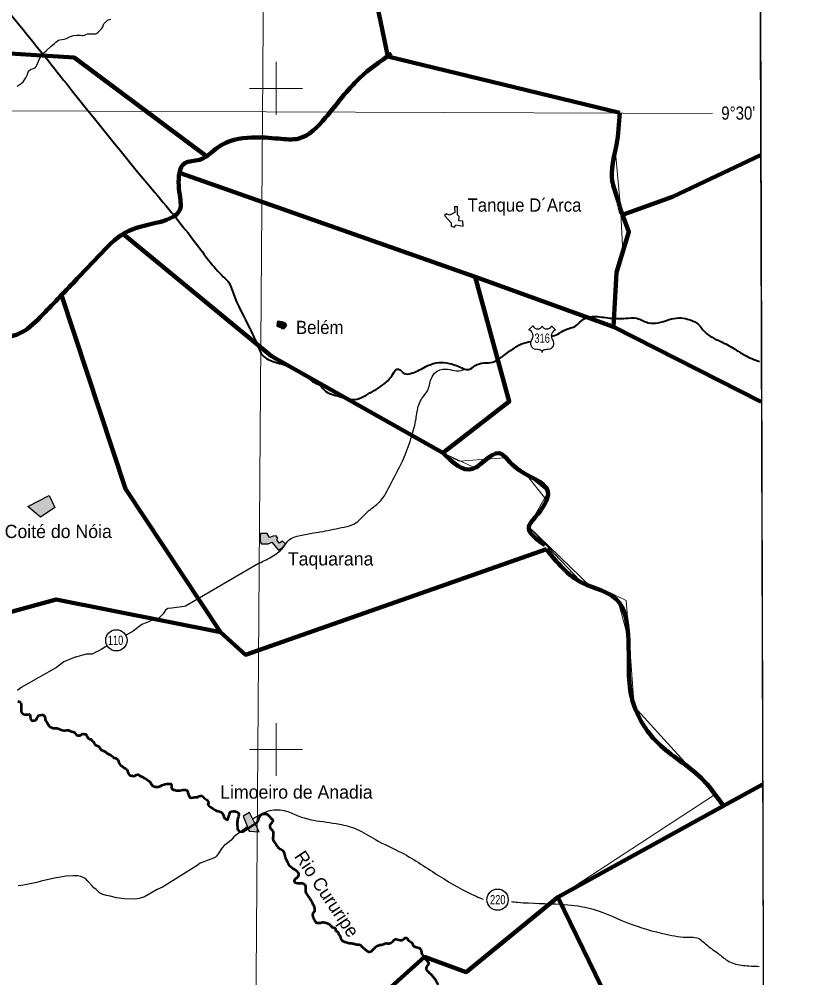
# Model space of a CAD drawing. Extents: x -1643653 to 4543381, y 1624270 to 13878484.
# Drawn here: x 765291 to 794759, y 8916368 to 8952617 of the extents above; entities that cross this region are included whole.
import ezdxf
from ezdxf.enums import TextEntityAlignment as Align

# ---------------------------------------------------------------- set-up
doc = ezdxf.new("R2010")
doc.units = 0
doc.header["$LTSCALE"] = 200
for name, color, linetype, lineweight in [('1', 7, 'Continuous', 13), ('12', 7, 'Continuous', 25), ('2', 7, 'Continuous', 13), ('21', 7, 'Continuous', 25), ('24', 7, 'Continuous', 25), ('3', 7, 'Continuous', 13), ('48', 7, 'Continuous', 25), ('57', 7, 'Continuous', 13), ('58', 7, 'Continuous', 13), ('60', 7, 'Continuous', 13), ('9', 7, 'Continuous', 90)]:
    doc.layers.add(name, color=color, linetype=linetype, lineweight=lineweight)
for name, color, linetype in [('41', 7, 'Continuous'), ('46', 7, 'Continuous'), ('49', 7, 'Continuous')]:
    doc.layers.add(name, color=color, linetype=linetype)

msp = doc.modelspace()

# ---------------------------------------------------------------- hatches: boundary and pattern name
at = {"layer": '21'}
for points in [[(775339.3, 8941128.8), (775228, 8941177.1), (775095.1, 8941191.9), (775050.9, 8941185.2), (775036.1, 8941163.7), (775040.1, 8941107.3), (775033.4, 8941051), (775025.4, 8941018.8), (775064.3, 8940997.3), (775130, 8940970.5), (775194.4, 8940945), (775223.9, 8940916.8), (775309.8, 8940919.5), (775363.5, 8940965.1), (775403.7, 8941040.3)], [(765624.2, 8934185.8), (766418.4, 8934607.9), (766636, 8934155.3), (766095.9, 8933780)], [(774667, 8933172.8), (774418.6, 8933170.5), (774396, 8933082.4), (774400.5, 8932917.5), (774418.6, 8932822.7), (774445.7, 8932775.3), (774698.6, 8932779.8), (774850, 8932843), (774890.6, 8932773), (775098.4, 8932542.6), (775263.3, 8932657.8), (775353.6, 8932782), (775242.9, 8932881.4), (775123.2, 8932806.9), (775037.4, 8932913), (775055.5, 8933010.1), (775003.5, 8933075.6), (774888.3, 8933062.1), (774752.8, 8933019.2)], [(774002.3, 8922616.4), (773757.5, 8922483.3), (773979.6, 8921912.9), (774358.6, 8921888)]]:
    msp.add_hatch(color=256, dxfattribs=at).paths.add_polyline_path(points)

# ---------------------------------------------------------------- linework, layer by layer
at = {"layer": '1'}
msp.add_line((565315.3, 8949866.8), (791497.7, 8949052.2), dxfattribs=at)
msp.add_lwpolyline([(774987.1, 9020818), (774482.3, 8948876), (774053.6, 8890875.3)], dxfattribs=at)
at = {"layer": '12'}
for points in [[(774356.7, 8932040.9), (771581.7, 8930420.9), (771525.6, 8930405.7), (771061.8, 8930345.4), (770909, 8930335.5), (770822.1, 8930264.4), (770735, 8930137.2), (770571.4, 8929969.4), (770459.1, 8929908.4), (770367.4, 8929898.4), (769928.6, 8929726), (769560.8, 8929446.5), (769323.7, 8929324.5)], [(768612, 8928917.3), (768391.8, 8928786.5), (768305, 8928730.6), (768213.1, 8928695.1), (768044.7, 8928608.8), (767820.5, 8928609.2), (767703.2, 8928573.8), (767591.1, 8928548.5), (767438, 8928487.7), (767412.6, 8928487.7), (766978.9, 8928310.2), (766697.9, 8928101.9), (765365.5, 8927345.3), (765232.7, 8927233.5)], [(773904.7, 8922082.2), (773628.7, 8921864.1), (773516.4, 8921787.9), (773409.1, 8921696.4), (773306.7, 8921574.4), (773225, 8921513.4), (773133, 8921437.1), (773036, 8921371.1), (772954.1, 8921274.5), (772836.3, 8921096.4), (772754.3, 8920969.2), (772708.3, 8920933.6), (772575.6, 8920867.6), (772402.2, 8920806.8), (772213.4, 8920730.8), (772136.9, 8920705.4), (772014.3, 8920608.9), (770702.1, 8919796.2), (770503.1, 8919710), (770028.3, 8919430.7), (769824.3, 8919369.9), (769676.4, 8919339.6), (769258.8, 8919355.7), (768963.4, 8919397), (768724.2, 8919453.5), (768591.9, 8919484.3), (768454.4, 8919515.1), (768322.2, 8919581.6), (768200.4, 8919704), (768109, 8919770.4), (768048.1, 8919841.8), (767885.8, 8920025.5), (767799.5, 8920117.4), (767626.6, 8920194.1), (767504.4, 8920224.9), (767331.2, 8920230.3), (767061.1, 8920205.3), (766627.8, 8920134.8), (766128.2, 8920018.6), (765959.9, 8919967.9), (765710.1, 8919927.7), (765455.2, 8919877.2), (765256.4, 8919841.9)]]:
    msp.add_lwpolyline(points, dxfattribs=at)
at = {"layer": '12', "lineweight": 40}
for points in [[(761549.2, 8957020.4), (762383.1, 8955993.9), (763257, 8954902.9), (764214.4, 8953717.3), (766168.2, 8951324.4), (767086.6, 8950171.6), (770317.8, 8946184.2), (771971, 8944146), (773006.3, 8942876.2), (773223.4, 8942642.3), (773373.7, 8942274.8), (774008.3, 8940921.5), (774359, 8940136.3), (774475.8, 8939919.1), (774642.8, 8939785.5), (774893.3, 8939668.5), (775511.2, 8939484.7), (775928.6, 8939267.5), (776078.9, 8939184), (776379.5, 8938916.7), (776680.1, 8938749.6), (776830.4, 8938582.6), (777398.1, 8938348.7), (777899.1, 8938231.7), (778550.4, 8938482.3), (779134.8, 8938866.6), (779452.1, 8939250.8), (779569, 8939384.5), (779685.9, 8939351.1), (779852.9, 8939217.4), (780086.7, 8939217.4), (780604.3, 8939451.3), (781055.2, 8939618.4), (781439.3, 8939618.4), (781823.3, 8939518.1), (782090.5, 8939401.2), (782290.9, 8939367.8), (782524.7, 8939518.1), (782858.7, 8939618.4), (783192.6, 8939651.8), (783509.9, 8939818.9), (783910.7, 8940119.6), (784278.1, 8940336.8), (784625.2, 8940434.5)], [(785398.3, 8940626.9), (785647.4, 8940704.3), (785931.2, 8940871.4), (786332, 8941021.8), (786615.9, 8941272.4), (787083.5, 8941372.6), (787684.6, 8941305.8), (788219, 8941305.8), (788636.5, 8941305.8), (789070.6, 8941138.7), (789438, 8941138.7), (789855.5, 8941255.7)], [(789855.5, 8941255.7), (790222.9, 8941322.5), (790556.8, 8941272.4), (790907.5, 8941122), (791208.1, 8940787.9), (791792.6, 8940437), (792326.9, 8940153), (792694.3, 8939919.1), (793278.8, 8939668.5)]]:
    msp.add_spline(points, degree=3, dxfattribs=at)
at = {"layer": '12'}
for points in [[(774356.7, 8932040.9), (774893.9, 8932329.3), (775282.4, 8932656.4), (775507.2, 8932942.7), (775793.5, 8933065.3), (776774.8, 8933249.3), (777572.2, 8933412.9), (777960.7, 8933535.6), (778451.3, 8933985.3), (778901.1, 8934353.3), (779350.9, 8935068.9), (779841.6, 8936050.3), (780127.8, 8936847.6), (780291.4, 8937501.9), (780393.6, 8938033.4), (780516.3, 8938278.8), (780720.7, 8938565), (780863.8, 8939014.8), (781047.8, 8939280.6), (781477.2, 8939382.8), (781824.8, 8939321.5), (782163.7, 8939377.8)], [(774127.4, 8922381.7), (774762.8, 8922691.1), (775387.8, 8922672.2), (775861.3, 8922482.8), (776410.6, 8922331.3), (777395.4, 8922179.8), (778039.4, 8921990.4), (778759.1, 8921592.6), (779744, 8921100.2), (781183.4, 8920210), (782566, 8919452.4), (782831.5, 8919338.8)], [(783895.5, 8919249), (784138, 8919225.2), (785766.8, 8919149.4), (786789.5, 8919016.8), (788285.7, 8918448.6), (789744.1, 8918013), (790615.3, 8917899.4), (790899.4, 8917880.4), (791278.2, 8917615.3), (791751.7, 8917255.4), (792111.6, 8916990.3), (792660.8, 8916838.8), (793266.9, 8916800.9)]]:
    msp.add_spline(points, degree=3, dxfattribs=at)
at = {"layer": '2'}
for p, q in [((775000, 8949000), (775000, 8951000)), ((774000, 8950000), (776000, 8950000)), ((775000, 8924000), (775000, 8926000)), ((774000, 8925000), (776000, 8925000))]:
    msp.add_line(p, q, dxfattribs=at)
at = {"layer": '21'}
for points in [[(782068, 8944791.6), (782057.7, 8944984.8), (781912.3, 8944989.1), (781919.3, 8945159.5), (781854.8, 8945223), (781863, 8945498.7), (781863.2, 8945516.3), (781743, 8945525.3), (781760.5, 8945307), (781556.3, 8945201.7), (781439.1, 8945255.8), (781368.2, 8945189.1), (781618.3, 8944920.1), (781624.3, 8944789.7), (781739.1, 8944748.1), (781797.8, 8944840.2)], [(775339.3, 8941128.8), (775228, 8941177.1), (775095.1, 8941191.9), (775050.9, 8941185.2), (775036.1, 8941163.7), (775040.1, 8941107.3), (775033.4, 8941051), (775025.4, 8941018.8), (775064.3, 8940997.3), (775130, 8940970.5), (775194.4, 8940945), (775223.9, 8940916.8), (775309.8, 8940919.5), (775363.5, 8940965.1), (775403.7, 8941040.3)], [(765624.2, 8934185.8), (766418.4, 8934607.9), (766636, 8934155.3), (766095.9, 8933780)], [(774667, 8933172.8), (774418.6, 8933170.5), (774396, 8933082.4), (774400.5, 8932917.5), (774418.6, 8932822.7), (774445.7, 8932775.3), (774698.6, 8932779.8), (774850, 8932843), (774890.6, 8932773), (775098.4, 8932542.6), (775263.3, 8932657.8), (775353.6, 8932782), (775242.9, 8932881.4), (775123.2, 8932806.9), (775037.4, 8932913), (775055.5, 8933010.1), (775003.5, 8933075.6), (774888.3, 8933062.1), (774752.8, 8933019.2)], [(774002.3, 8922616.4), (773757.5, 8922483.3), (773979.6, 8921912.9), (774358.6, 8921888)]]:
    msp.add_lwpolyline(points, close=True, dxfattribs=at)
at = {"layer": '24'}
for points in [[(768186, 8952066.6), (768216.9, 8952077), (768276.8, 8952125.6), (768349.5, 8952201.8), (768405, 8952249), (768448.6, 8952322.2), (768492.5, 8952435.6), (768528.1, 8952482.7), (768574.2, 8952530.8), (768613.3, 8952565.3), (768657.1, 8952591.4), (768749.7, 8952621.2)], [(765220.7, 8950084.3), (765370.3, 8950178.2), (765443.7, 8950253.3), (765542.9, 8950393), (765598.6, 8950494.9), (765646.8, 8950651.1), (765735.2, 8950727.6), (765832.8, 8950754), (765891.8, 8950782.4), (765926.9, 8950823), (765961.1, 8950880.3), (765989.9, 8950971.4), (766040.9, 8951087.5), (766108.1, 8951189.6), (766159.2, 8951254.6), (766195.3, 8951316.5), (766224.6, 8951348.1), (766309.2, 8951420.9), (766494.8, 8951595.8), (766626.9, 8951699.9), (766678.8, 8951749.2), (766729.6, 8951787.4), (766780.6, 8951816.9), (766824.2, 8951832), (766991.9, 8951866.2), (767075.7, 8951890.5), (767194, 8951942.7), (767344.8, 8951998.9), (767476.1, 8952017.3), (767610.5, 8952017.2), (767669.1, 8952003.5), (767722.7, 8952005.2), (767758.5, 8952013.4), (767805.8, 8952043.2), (767869.4, 8952058.6), (768139.3, 8952060.8), (768186, 8952066.6), (768186, 8952066.6)]]:
    msp.add_lwpolyline(points, dxfattribs=at)
at = {"layer": '24', "lineweight": 53}
for points in [[(765240.9, 8926834.3), (765311.9, 8926808.3), (765352.4, 8926772.4)], [(765352.4, 8926772.4), (765367.2, 8926706.1), (765366.8, 8926655.2), (765366.3, 8926578.8), (765365.7, 8926487.1), (765365.2, 8926420.9), (765400.5, 8926379.9), (765451.1, 8926333.7), (765501.9, 8926328.3), (765557.8, 8926327.9), (765613.8, 8926327.6), (765674.9, 8926332.3), (765705.1, 8926286.3), (765704.7, 8926235.3), (765714.4, 8926169), (765744.7, 8926128.1), (765774.9, 8926082.1), (765830.9, 8926097), (765881.8, 8926096.7), (765943.1, 8926137), (765974, 8926197.9), (765994.7, 8926243.7), (766025.5, 8926284.2), (766076.5, 8926299.2), (766142.7, 8926314), (766193.5, 8926313.7), (766254.2, 8926257.3), (766269, 8926190.9), (766273.7, 8926140), (766298.8, 8926088.9), (766349.1, 8926007.1), (766389.4, 8925950.8), (766419.5, 8925884.3), (766465, 8925853.5), (766515.7, 8925827.7), (766571.5, 8925812.1), (766622.4, 8925811.7)], [(766622.4, 8925811.7), (766673.3, 8925811.4), (766724.1, 8925806), (766785, 8925785.2), (766850.9, 8925754.2), (766922, 8925733.4), (766972.7, 8925717.8), (767028.7, 8925722.5), (767084.7, 8925732.4), (767161, 8925731.9), (767206.6, 8925706.1), (767272.6, 8925685.3), (767328.4, 8925674.8), (767379.1, 8925649), (767434.6, 8925582.4), (767475, 8925541.4), (767525.8, 8925536), (767586.9, 8925535.6), (767632.8, 8925555.7), (767694.1, 8925590.9), (767755, 8925580.3), (767805.8, 8925574.9), (767846.2, 8925518.6), (767876.2, 8925452.2), (767916.6, 8925411.2), (767967.4, 8925395.6), (768018.2, 8925390.2), (768038.2, 8925344.2), (768098.9, 8925287.8), (768139.2, 8925226.4), (768169.3, 8925180.4), (768214.9, 8925149.5), (768286, 8925128.7), (768336.4, 8925062.1), (768361.4, 8925005.9), (768417.1, 8924969.9), (768498.3, 8924938.8), (768548.9, 8924907.9), (768609.7, 8924866.8), (768655.2, 8924836), (768711, 8924810.1), (768766.8, 8924779.2), (768817.3, 8924733), (768852.6, 8924692.1), (768903.5, 8924691.7), (768984.6, 8924650.5), (769014.8, 8924604.4), (769039.9, 8924558.4), (769054.7, 8924497.2), (769108.6, 8924423.6), (769140.5, 8924391.6), (769140.5, 8924381), (769206.3, 8924343.4), (769256.8, 8924302.3), (769308.2, 8924278.5), (769355, 8924247.3), (769386.2, 8924192.6), (769401.8, 8924137.9), (769425.2, 8924075.5), (769464.2, 8924028.6), (769534.3, 8924005.2), (769573.3, 8924013), (769596.7, 8923997.4), (769661.7, 8924004.3), (769728.1, 8924039.5)], [(769728.1, 8924039.5), (769779, 8924054.5), (769829.7, 8924033.8), (769870.2, 8924003), (769936.1, 8923972), (770002, 8923935.9), (770062.8, 8923899.8), (770113.4, 8923869), (770169.1, 8923832.9), (770239.8, 8923761.2), (770275.1, 8923704.9), (770315.3, 8923643.5), (770371.1, 8923612.6), (770432, 8923591.8), (770482.8, 8923586.4), (770538.8, 8923591.2), (770599.9, 8923606.1), (770645.8, 8923626.1), (770691.8, 8923656.4), (770753, 8923676.4), (770814.1, 8923696.4), (770870.1, 8923701.1), (770966.7, 8923700.5), (771017.6, 8923700.2), (771053, 8923664.3), (771052.5, 8923598.1), (771052.2, 8923547.1), (771072.2, 8923496.1), (771117.8, 8923475.4), (771168.6, 8923470), (771214.2, 8923449.3), (771265.1, 8923449), (771316, 8923448.7), (771366.8, 8923453.4), (771478.9, 8923473.1), (771529.7, 8923472.7), (771585.7, 8923477.5)], [(771585.7, 8923477.5), (771636.4, 8923456.8), (771656.5, 8923410.8), (771681.3, 8923324.1), (771711.3, 8923242.4), (771731.3, 8923196.4), (771792.2, 8923175.6), (771863.5, 8923185.3), (771924.6, 8923195.1), (771975.4, 8923194.8), (772046.7, 8923199.4), (772082.5, 8923234.9), (772138.6, 8923254.9), (772189.5, 8923254.6), (772235, 8923218.6), (772265.2, 8923177.7), (772310.8, 8923151.9), (772351.3, 8923121.1), (772391.8, 8923090.3), (772432.1, 8923034), (772447, 8922982.9), (772421.1, 8922922), (772456.4, 8922875.9), (772491.8, 8922840), (772547.5, 8922804), (772613.3, 8922767.9), (772689.3, 8922721.6), (772755.2, 8922680.4), (772816.2, 8922674.9), (772866.9, 8922659.3), (772917.6, 8922638.6), (772978.3, 8922587.3), (773018.5, 8922515.7), (773028.2, 8922454.6), (773063.5, 8922398.3), (773109, 8922362.3), (773159.7, 8922341.6), (773190.6, 8922387.3), (773206.2, 8922438.1), (773211.6, 8922489), (773235.3, 8922546.6), (773253.2, 8922600.3), (773278.8, 8922641.4), (773324.8, 8922663), (773387.4, 8922671.9), (773432.1, 8922671.9), (773467.8, 8922663), (773512.6, 8922645.1), (773557.3, 8922618.2), (773584.1, 8922591.4), (773593, 8922555.6), (773598.5, 8922537.5), (773582.7, 8922466.3), (773562, 8922415.5), (773541.3, 8922364.7), (773541, 8922313.7), (773535.5, 8922252.6), (773530.1, 8922201.7), (773543.8, 8921982.6), (773624.7, 8921905.7), (773745.1, 8921884.1), (773825.5, 8921937.8), (774289.1, 8922253.7)]]:
    msp.add_lwpolyline(points, dxfattribs=at)
for points in [[(774289.1, 8922253.7), (774354.7, 8922391.4), (774442, 8922536.8), (774689.1, 8922536.8), (774790.9, 8922420.5), (774878.1, 8922333.3), (774790.9, 8922173.4), (774761.8, 8922071.6), (774878.1, 8921911.7), (774892.6, 8921751.8), (774892.6, 8921577.3), (774965.3, 8921461), (775110.7, 8921272), (775256.1, 8921184.8), (775328.8, 8920966.7), (775414.3, 8920761.6), (775502.1, 8920615.2), (775624.1, 8920512.8), (775785.1, 8920400.6), (775843.6, 8920312.7), (775833.9, 8920220.1), (775750.9, 8920122.5), (775692.4, 8920078.6), (775692.4, 8919990.8), (775765.6, 8919956.6), (775921.7, 8919946.9), (776063.2, 8919912.7), (776097.3, 8919868.8), (776116.8, 8919751.7), (776126.6, 8919585.9), (776175.3, 8919502.9), (776272.9, 8919366.3), (776394.9, 8919151.7), (776448.5, 8918990.7), (776453.4, 8918888.2), (776390, 8918800.4), (776385.1, 8918698), (776409.5, 8918619.9), (776448.5, 8918546.8), (776512, 8918463.8), (776633.9, 8918444.3), (776790, 8918468.7), (776926.6, 8918434.6), (777043.7, 8918366.2), (777116.9, 8918283.3), (777209.6, 8918263.8), (777243.7, 8918224.8), (777248.6, 8918166.2), (777326.7, 8918104.2), (777375.5, 8918011.4), (777424.2, 8917938.2), (777453.5, 8917840.6), (777512, 8917767.4), (777614.5, 8917723.5), (777760.8, 8917674.7)], [(777760.8, 8917674.7), (777931.6, 8917660), (778053.6, 8917630.7), (778136.5, 8917625.8), (778238.9, 8917557.5), (778356, 8917450.1), (778453.6, 8917376.9), (778536.5, 8917347.6), (778609.7, 8917381.8), (778702.4, 8917479.4), (778790.2, 8917552.6), (778868.2, 8917591.7), (778980.5, 8917621), (779063.4, 8917635.6), (779126.8, 8917669.8), (779224.4, 8917669.8), (779307.3, 8917679.5), (779375.6, 8917713.7), (779439, 8917767.4), (779497.6, 8917826), (779585.4, 8917816.2), (779702.5, 8917796.7), (779756.1, 8917796.7), (779843.9, 8917845.5), (779883, 8917879.7), (779931.7, 8917879.7), (779965.9, 8917835.7), (780029.3, 8917767.4), (780109.8, 8917713.7), (780163.5, 8917645.4), (780187.8, 8917586.8), (780236.6, 8917552.6), (780290.3, 8917523.3), (780392.7, 8917498.9), (780451.3, 8917459.9), (780485.4, 8917381.8), (780500.1, 8917293.9), (780548.8, 8917211), (780621.5, 8917109.9), (780695, 8917023.2), (780736.5, 8916974.2), (780766.6, 8916932.7), (780764.7, 8916906.3), (780717.6, 8916827.1), (780676.1, 8916734.8), (780679.9, 8916678.2), (780713.8, 8916634.8), (780774.2, 8916568.9), (780834.5, 8916512.3), (780885.4, 8916463.3), (780938.2, 8916401.1), (780996.6, 8916325.7), (781043.7, 8916254.1), (781083.3, 8916178.7), (781130.5, 8916097.6)]]:
    msp.add_spline(points, degree=3, dxfattribs=at)
at = {"layer": '3', "lineweight": 25}
msp.add_lwpolyline([(563033.9, 9026438.8), (793061.1, 9026438.8), (793495.6, 8889836.8), (563468.3, 8889836.8)], close=True, dxfattribs=at)
at = {"layer": '48'}
for p, q in [((784549.3, 8940864.5), (784709.3, 8941024.4)), ((785408.6, 8941024.4), (785568.6, 8940864.5))]:
    msp.add_line(p, q, dxfattribs=at)
for centre in [(768965.2, 8929131), (783373.6, 8919321.2)]:
    msp.add_circle(centre, 401.3, dxfattribs=at)
for centre, radius, start, end in [((784487.3, 8940642.7), 230.3, 317.5721, 74.36886), ((784884.1, 8941091.4), 187.2, 200.95927, 339.04073), ((785233.8, 8941091.4), 187.2, 200.95927, 339.04073), ((785630.6, 8940642.7), 230.3, 105.62774, 222.4279), ((784840.8, 8940357.5), 224.7, 144.73733, 264.65778), ((785277.1, 8940357.5), 224.7, 275.34222, 35.26267), ((784818.8, 8939544.1), 589.7, 72.89371, 89.90057), ((784964.6, 8940017.4), 94.4, 357.69345, 72.92955), ((785153.3, 8940017.4), 94.4, 107.07045, 182.30655), ((785299, 8939544.1), 589.7, 90.09943, 107.10629)]:
    msp.add_arc(centre, radius, start, end, dxfattribs=at)
at = {"layer": '57'}
for points in [[(724918, 8889836.8), (793495.6, 8889836.8), (793246.1, 8980523), (793207.5, 8980426.2)], [(776566.8, 8913518.4), (780614.1, 8917160.1), (782189.6, 8916587.3), (785656.2, 8919415.9), (791575.2, 8923290.1), (788541.9, 8926631.8), (788360.3, 8929036.9), (788227.5, 8930632.3), (787430.2, 8931031.2), (786915.1, 8931141.3), (784547.3, 8933428.6), (785243.9, 8934403.6), (784398, 8935465.8), (783631.6, 8936033.6), (781924.4, 8935904.8), (781306.6, 8936216.9), (783812, 8938154.4), (782526.1, 8942878.5), (787760.8, 8940985.8), (787828.8, 8942863.8), (788103.6, 8943804.6), (788025.3, 8945512.2), (787834.3, 8947577.4), (787995, 8949076.7), (779222.2, 8951211.2), (778550.6, 8954494.6)], [(778550.6, 8954494.6), (779222.2, 8951211.2), (787995, 8949076.7), (787834.3, 8947577.4), (788025.3, 8945512.2), (788103.6, 8943804.6), (787828.8, 8942863.8), (787760.8, 8940985.8), (782526.1, 8942878.5), (783812, 8938154.4), (781306.6, 8936216.9), (781924.4, 8935904.8), (783631.6, 8936033.6), (784398, 8935465.8), (785243.9, 8934403.6), (784547.3, 8933428.6), (786915.1, 8931141.3), (787430.2, 8931031.2), (788227.5, 8930632.3), (788360.3, 8929036.9), (788541.9, 8926631.8), (791575.2, 8923290.1), (785656.2, 8919415.9), (782189.6, 8916587.3), (780614.1, 8917160.1), (776566.8, 8913518.4)]]:
    msp.add_lwpolyline(points, dxfattribs=at)
at = {"layer": '58'}
for points in [[(788338.9, 8928991.4), (788360.3, 8929036.9), (787946.5, 8930549.9), (787430.2, 8931031.2), (786495.4, 8931382.7), (784547.3, 8933428.6), (785285.6, 8934744.4), (784398, 8935465.8), (783327.9, 8936243.5), (782601.7, 8935609.1), (781306.6, 8936216.9), (783812, 8938154.4), (782526.1, 8942878.5), (787760.8, 8940985.8), (787828.8, 8942863.8), (788337.5, 8944573.8), (787715.4, 8946434), (787834.3, 8947577.4), (787995, 8949076.7), (779222.2, 8951211.2), (778550.6, 8954494.6)], [(776566.8, 8913518.4), (780614.1, 8917160.1), (782189.6, 8916587.3), (785656.2, 8919415.9), (791912, 8922868)]]:
    msp.add_lwpolyline(points, dxfattribs=at)
msp.add_spline([(791912, 8922868), (791075.7, 8923916.1), (789430.8, 8925249.3), (788478.3, 8926833.8), (788338.9, 8928991.4)], degree=3, dxfattribs=at)
at = {"layer": '60', "lineweight": 25}
msp.add_spline([(814781, 9009175.5), (814787.2, 9009173.4), (814796.9, 9009173.4), (814799.4, 9009172.4), (814805.1, 9009174.5), (814805.6, 9009176.5), (814811.7, 9009179.5), (814811.7, 9009179.5), (814801.5, 9009181), (814790.7, 9009181.5), (814784.1, 9009183.1), (814777.4, 9009185.1), (814778.4, 9009175.5)], degree=3, dxfattribs=at)
at = {"layer": '9'}
for p, q in [((779222.2, 8951211.2), (787995, 8949076.7)), ((782526.1, 8942878.5), (771355.2, 8946811.1)), ((787760.8, 8940985.8), (793341.9, 8938141)), ((787760.8, 8940985.8), (793341.9, 8938141)), ((791912, 8922868), (793387.9, 8923680.4)), ((791912, 8922868), (793387.9, 8923680.4))]:
    msp.add_line(p, q, dxfattribs=at)
for points in [[(779222.2, 8951211.2), (778550.6, 8954494.6), (777527.6, 8956664.6), (776378.1, 8958732.8), (766764.9, 8967647.5)], [(750519.5, 8951321.2), (753181.6, 8952045.1), (767371, 8951165.8), (772338.7, 8947456.5)], [(793312.2, 8947480.4), (789981.2, 8945899), (788096.9, 8945214.4)], [(793312.2, 8947480.4), (789981.2, 8945899), (788096.9, 8945214.4)], [(782526.1, 8942878.5), (787760.8, 8940985.8), (787869.6, 8943035.4), (788337.5, 8944573.8), (788005.2, 8945458.5)], [(769262.3, 8944467.1), (774822.1, 8939873.5), (781306.6, 8936216.9)], [(781336.6, 8936240), (783812, 8938154.4), (782526.1, 8942878.5)], [(766889.5, 8942185.1), (769307.8, 8934856.9), (772905.7, 8929437.8)], [(785228, 8932570.7), (773847.7, 8928582.9), (772905.7, 8929437.8), (766683.7, 8930666.8), (762959.3, 8929647.4)], [(765974.5, 8912469.6), (771548.8, 8911642.3), (776566.8, 8913518.4), (780614.1, 8917160.1), (782189.6, 8916587.3), (785656.2, 8919415.9), (791912, 8922868)], [(791729.4, 8903866.6), (792965.2, 8905190), (791720, 8910472.8), (789649.4, 8911206.9), (785656.2, 8919415.9)], [(791729.4, 8903866.6), (792965.2, 8905190), (791720, 8910472.8), (789649.4, 8911206.9), (785656.2, 8919415.9)]]:
    msp.add_lwpolyline(points, dxfattribs=at)
for points in [[(779358.3, 8951316.5), (778152, 8950383.2), (776870.5, 8948893), (775858.2, 8948102.8), (775096.9, 8948098.3), (774081.6, 8948143.1), (772814, 8947781.5), (772105.2, 8947296.6), (771547.4, 8947166.9), (771322, 8946330.6), (771374.4, 8945875.5), (771395.1, 8945546.1), (769593.3, 8944681.6), (768541.6, 8943918.8), (767488.3, 8942812.2), (766189.2, 8941452.3), (765366.7, 8940769), (764084.5, 8940646.2), (763321.5, 8941097.2), (762890.2, 8941044.2), (762866.3, 8940639.2), (762461.9, 8940181.4), (761397.4, 8939821), (760940.2, 8939919.5), (760875, 8939930.2)], [(788054.5, 8945281.7), (787894.4, 8945856.5), (787708.9, 8946496.2), (787865.6, 8947860), (787995, 8949076.7)], [(785158.1, 8932730.4), (784558.7, 8933436), (784793.4, 8933780.1), (785277.2, 8934758.1), (784000.5, 8935708.8), (783414, 8936210.6), (782437.6, 8935613.1), (781306.6, 8936216.9)], [(785228, 8932570.7), (786596.9, 8931287.5), (787857.2, 8930689.4), (788320, 8929128.3), (788478.3, 8926833.8), (789430.8, 8925249.3), (791075.7, 8923916.1), (791912, 8922868)]]:
    msp.add_spline(points, degree=3, dxfattribs=at)

# ---------------------------------------------------------------- texts
at = {"layer": '41', "width": 0.95}
for s, p in [('Tanque D´Arca', (782236.3, 8945338.2)), ('Belém', (775750, 8940712.5))]:
    msp.add_text(s, height=500, dxfattribs=at).set_placement(p)
at = {"layer": '41'}
for s, p in [('Coité do Nóia', (764742.7, 8932997.3)), ('Taquarana', (775446.3, 8931959.3)), ('Limoeiro de Anadia', (772888, 8923143.2))]:
    msp.add_text(s, height=500, dxfattribs=at).set_placement(p)
at = {"layer": '46', "width": 0.85}
msp.add_text("9°30'", height=500, dxfattribs=at).set_placement((792469.3, 8948815.9), align=Align.CENTER)
at = {"layer": '48', "width": 0.75}
for s, p in [('316', (785058.5, 8940380.2)), ('110', (768933.5, 8928957.7)), ('220', (783380.2, 8919147.9))]:
    msp.add_text(s, height=350, dxfattribs=at).set_placement(p, align=Align.CENTER)
at = {"layer": '49'}
msp.add_text('Rio Cururipe', height=500, rotation=303.874, dxfattribs=at).set_placement((776713.2, 8919402.4), align=Align.CENTER)

doc.saveas('drawing.dxf')
